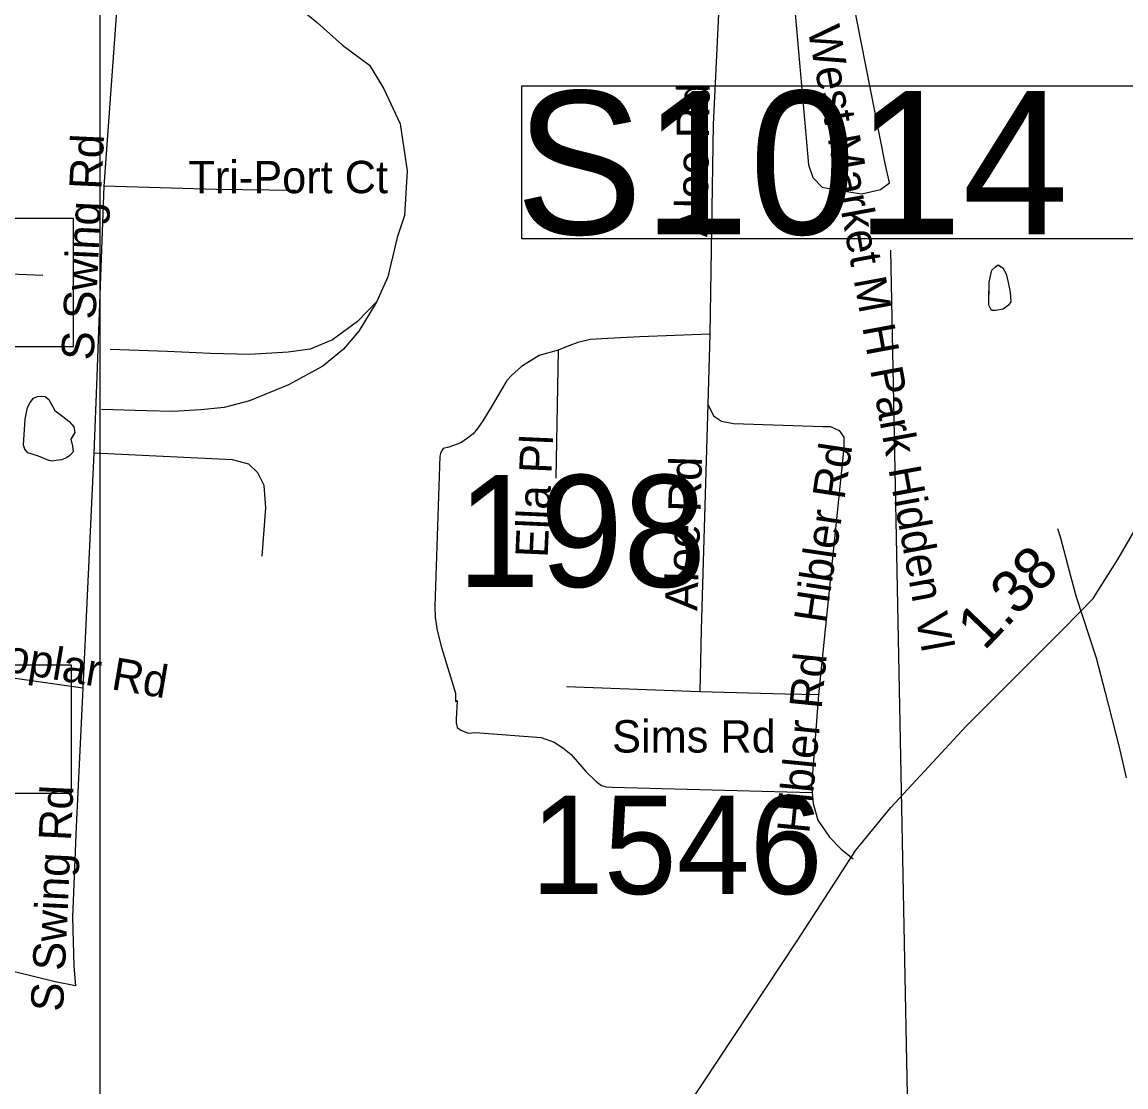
# Model space of a CAD drawing. Extents: x 1662474 to 1856135, y 779280 to 917889.
# Drawn here: x 1730808 to 1734047, y 844450 to 847574 of the extents above; entities that cross this region are included whole.
import ezdxf

# ---------------------------------------------------------------- set-up
doc = ezdxf.new("R2010")
doc.units = 0
for name, color, linetype in [('Cogo Default Point CELL', 7, 'Continuous'), ('Exist Hydrographic Misc Water Feature', 7, 'Continuous'), ('Exist Hydrographic Pond Under 1500 Sq Ft', 7, 'Continuous'), ('Exist Railroad Siding', 7, 'Continuous'), ('Exist Road Non-System Type 51', 7, 'Continuous'), ('Exist Road Non-System Type 51 Label', 7, 'Continuous'), ('Exist Road Primary Interstate Structure Ovrhead Sign CELL', 7, 'Continuous'), ('Exist Road Primary Interstate Structure Standard Bridge Number Label', 7, 'Continuous'), ('Exist Road Secondary Mileage Tenths English Label', 7, 'Continuous'), ('Exist Road Secondary Structure Standard Bridge Number Label', 7, 'Continuous'), ('Exist Road Secondary Type 51 Attributed', 7, 'Continuous'), ('Map Preparation Inset Cut Line', 7, 'Continuous')]:
    doc.layers.add(name, color=color, linetype=linetype)

msp = doc.modelspace()

# ---------------------------------------------------------------- linework, layer by layer
at = {"layer": 'Exist Hydrographic Misc Water Feature'}
for points in [[(1733650.8, 846732), (1733645.9, 846741.9), (1733645, 846746), (1733645, 846760), (1733645.4, 846786.2), (1733645.4, 846810), (1733649.7, 846829.6), (1733653.8, 846845.9), (1733664.1, 846855.6), (1733672.1, 846862), (1733680.1, 846856.1), (1733686, 846853.5), (1733695.9, 846835.3), (1733701.6, 846809.7), (1733707.2, 846781.7), (1733709.2, 846753.8), (1733702.9, 846743.2), (1733686.7, 846732), (1733664.7, 846727.6), (1733652.8, 846727.8), (1733650.8, 846732)], [(1733650.8, 846732), (1733645.9, 846741.9), (1733645, 846746), (1733645, 846760), (1733645.4, 846810), (1733649.7, 846829.6), (1733653.8, 846845.9), (1733664.1, 846855.6), (1733672.1, 846862), (1733686, 846853.5), (1733695.9, 846835.3), (1733701.6, 846809.7), (1733707.2, 846781.7), (1733709.2, 846753.8), (1733702.9, 846743.2), (1733686.7, 846732), (1733664.7, 846727.6), (1733652.8, 846727.8), (1733650.8, 846732)], [(1733846.8, 846088.7), (1733854.8, 846060.6), (1733885.6, 845945.9), (1733900.9, 845888.2), (1733959.4, 845708.9), (1733986.2, 845607.4), (1734026.8, 845450.7), (1734038.3, 845400.4), (1734048, 845356.7)]]:
    msp.add_lwpolyline(points, dxfattribs=at)
at = {"layer": 'Exist Hydrographic Pond Under 1500 Sq Ft'}
msp.add_lwpolyline([(1730855.7, 846300.9), (1730825, 846310.6), (1730815.9, 846321), (1730812.1, 846333.2), (1730816.9, 846409.1), (1730823.4, 846443), (1730831.7, 846458.1), (1730841.1, 846470.5), (1730852.8, 846476.1), (1730863.8, 846476.9), (1730875.3, 846475.4), (1730886.4, 846467.2), (1730904.2, 846434.9), (1730926.8, 846417.2), (1730946.2, 846402.6), (1730959.1, 846386.5), (1730962.3, 846370.3), (1730951, 846350.9), (1730955.9, 846329.9), (1730957.5, 846313.8), (1730947.6, 846302.2), (1730938.1, 846296), (1730923.5, 846290.2), (1730907.4, 846287.9), (1730895.7, 846285.7), (1730886.4, 846287.9), (1730855.7, 846300.9)], dxfattribs=at)
at = {"layer": 'Exist Railroad Siding'}
for points in [[(1731434.9, 847686.5), (1731599.3, 847633.5), (1731673.2, 847573), (1731748.5, 847506.2), (1731827.2, 847448), (1731869.8, 847377.9), (1731917.4, 847275.1), (1731937.5, 847137.3), (1731930, 847007.1), (1731908.5, 846942.3), (1731881.3, 846826.6), (1731848.5, 846754.8)], [(1729450.6, 846594.3), (1729497.5, 846665.8), (1729570.2, 846739.2), (1729648.9, 846790.4), (1729711.4, 846819.7), (1729803.7, 846846.7), (1729909.9, 846863.5), (1730016, 846864.4), (1730174.2, 846860.7), (1730402.3, 846848.3), (1730630.4, 846841.8), (1730868.5, 846831.4)], [(1731848.5, 846754.8), (1731795.5, 846667.4), (1731750.6, 846614.5), (1731690.3, 846564.5), (1731589.5, 846509.5), (1731474.9, 846462.7), (1731400.7, 846443.6), (1731332.5, 846436.3), (1731250.4, 846431.2), (1731172.4, 846434), (1731040.4, 846437.3)], [(1731848.5, 846754.8), (1731791.8, 846695.5), (1731718.9, 846641.8), (1731652.9, 846614.9), (1731588.7, 846605.6), (1731476.5, 846598.7), (1731360.3, 846601.5), (1731234.4, 846607.4), (1731066.2, 846613.3)]]:
    msp.add_lwpolyline(points, dxfattribs=at)
at = {"layer": 'Exist Road Non-System Type 51'}
for p, q in [((1731092.9, 847721.6), (1731047.6, 847092.5)), ((1732825.6, 846658.7), (1732820.6, 846453.4)), ((1732381, 846611.4), (1732374.4, 846235.9)), ((1731017.8, 846309.4), (1730985.5, 845619.6)), ((1732796.8, 845609.6), (1732405.1, 845624.2))]:
    msp.add_line(p, q, dxfattribs=at)
for points in [[(1733071.2, 847655.2), (1733116.1, 847155.2), (1733128.8, 847117.7), (1733156.2, 847090.1), (1733208.8, 847080.2), (1733272, 847070.2), (1733327.1, 847082.8), (1733353.1, 847102.4), (1733340.9, 847158.9), (1733256.9, 847585.4), (1733239.5, 847685.1), (1733071.2, 847655.2)], [(1732853.6, 847637.9), (1732835.6, 847273.9), (1732825.6, 846658.7)], [(1731047.6, 847092.5), (1731026.4, 846508.5), (1731017.8, 846309.4)], [(1731610.4, 847080.2), (1731377.9, 847082.5), (1731047.6, 847092.5)], [(1732825.6, 846658.7), (1732620.9, 846651), (1732526.6, 846646), (1732475.1, 846642.9), (1732439, 846634.5), (1732412.5, 846624.5), (1732381, 846611.4)], [(1732381, 846611.4), (1732324.9, 846596.4), (1732273.6, 846563.4), (1732243.6, 846536.9), (1732230.6, 846522.2), (1732187.5, 846449.2), (1732159.4, 846404.6), (1732144.5, 846381.5), (1732131.4, 846366.5), (1732114.9, 846353.4), (1732094.9, 846340), (1732060.2, 846326.9), (1732043.8, 846323.5), (1732038.8, 846315.4), (1732035.4, 846308.8), (1732033.8, 846300.4), (1732018.8, 845860.5), (1732020.4, 845827.4), (1732025.4, 845789.4), (1732038.8, 845739.8), (1732079.9, 845605.7), (1732079.9, 845581), (1732084.9, 845584.1), (1732081.8, 845529.5), (1732081.8, 845518), (1732084.9, 845504.9), (1732094.9, 845496.4), (1732116.4, 845488.4), (1732137.9, 845489.9), (1732331.4, 845475.2), (1732369.4, 845461.9), (1732394.4, 845445.2), (1732419, 845425.4), (1732462.1, 845375.8), (1732492, 845346.1), (1732508.5, 845334.5), (1732521.6, 845331.1), (1732539.8, 845329.5), (1733125.9, 845313.8)], [(1730985.5, 845619.6), (1730760, 845651.9), (1730265, 845736.9), (1730099.9, 845764.4), (1729880.5, 845792), (1729697, 845816.9), (1729359.2, 845894.1), (1729223, 845929.5), (1729148, 845961.9), (1728956.9, 846052.8), (1728951.4, 846055.4), (1728858.9, 846099.2), (1728692.9, 846178.2), (1728632.5, 846206.9), (1728265.6, 846381.8), (1727981.4, 846520.1), (1727942.8, 846530.9)], [(1732820.6, 846453.4), (1732800.4, 845791.8), (1732796.8, 845609.6)], [(1732820.6, 846453.4), (1732836.6, 846418.5), (1732860.5, 846403.5), (1732895.4, 846396.9), (1733158.1, 846387.5), (1733180.6, 846387.2), (1733205.6, 846376), (1733219.2, 846356), (1733219.2, 846325.6), (1733158.1, 845725.6), (1733145.2, 845600.9)], [(1731512.5, 846006.9), (1731523.2, 846149.2), (1731518.5, 846214.6), (1731499.9, 846252.1), (1731472.9, 846277.2), (1731425.4, 846289.6), (1731017.8, 846309.4)], [(1730985.5, 845619.6), (1730966.6, 845213), (1730955.9, 844948.2), (1730959.5, 844804.9), (1730964.1, 844746.4)], [(1733145.2, 845600.9), (1733047.1, 845602), (1732796.8, 845609.6)], [(1733145.2, 845600.9), (1733124, 845331.4), (1733125.9, 845313.8)], [(1733125.9, 845313.8), (1733129.2, 845281.8), (1733143.1, 845232.7), (1733176.8, 845183.1), (1733210.6, 845149.2), (1733246.9, 845119)], [(1730964.1, 844746.4), (1730904.6, 844758.9), (1730660.9, 844818)]]:
    msp.add_lwpolyline(points, dxfattribs=at)
at = {"layer": 'Exist Road Primary Interstate Structure Ovrhead Sign CELL'}
msp.add_line((1733451.3, 842168), (1733357, 846905.2), dxfattribs=at)
msp.add_lwpolyline([(1732274.5, 847386.8), (1734170.5, 847386.8), (1734170.5, 846937.8), (1732274.5, 846937.8)], close=True, dxfattribs=at)
at = {"layer": 'Exist Road Primary Interstate Structure Standard Bridge Number Label'}
for points in [[(1730959, 846997.7), (1730092.6, 846997.7), (1730092.6, 846622), (1730959, 846622)], [(1730953.1, 845687.9), (1730086.6, 845687.9), (1730086.6, 845312.3), (1730953.1, 845312.3)]]:
    msp.add_lwpolyline(points, close=True, dxfattribs=at)
at = {"layer": 'Exist Road Secondary Type 51 Attributed'}
msp.add_lwpolyline([(1731904.2, 843245.4), (1731980, 843356.1), (1732061.3, 843463.8), (1732109.5, 843512.7), (1732242.4, 843671.4), (1732391.5, 843846.3), (1732466, 843940.3), (1732566.5, 844089.3), (1732758.1, 844389.5), (1733082.1, 844878.8), (1733153, 844987.7), (1733254.9, 845144.5), (1733357.7, 845269.7), (1733578.3, 845508.6), (1733863.8, 845793.9), (1733951.5, 845883.4), (1734024.7, 845999.4), (1734123.3, 846170)], dxfattribs=at)
at = {"layer": 'Map Preparation Inset Cut Line'}
for points in [[(1731035.7, 826588.1), (1668486.3, 826588.1), (1668486.3, 870408.9), (1731035.7, 870408.9)], [(1731035.7, 826588.1), (1793585.1, 826588.1), (1793585.1, 870408.9), (1731035.7, 870408.9)]]:
    msp.add_lwpolyline(points, close=True, dxfattribs=at)

# ---------------------------------------------------------------- texts
at = {"layer": 'Cogo Default Point CELL'}
msp.add_text('1546', height=288, dxfattribs=at).set_placement((1732300.5, 845016.3))
at = {"layer": 'Exist Road Non-System Type 51 Label'}
for s, rotation, p in [('West Market M H Park Hidden Vl', 280.4097, (1733112.5, 847555)), ('Aloe Rd', 89.1161, (1732818.9, 846942.6)), ('S Swing Rd', 87.3391, (1731017.5, 846580.6)), ('Ella Pl', 87.4124, (1732349.9, 846001.5)), ('Hibler Rd', 81.4848, (1733166.3, 845807.6)), ('Aloe Rd', 88.1928, (1732789.3, 845846.2)), ('Burnt Poplar Rd', 350.3638, (1730335.5, 845741.5)), ('Hibler Rd', 84.3603, (1733117.6, 845191.6)), ('S Swing Rd', 87.3391, (1730927.7, 844670))]:
    msp.add_text(s, height=95, rotation=rotation, dxfattribs=at).set_placement(p)
for s, p in [('Tri-Port Ct', (1731295.8, 847072)), ('Sims Rd', (1732539.5, 845431.2))]:
    msp.add_text(s, height=95, dxfattribs=at).set_placement(p)
at = {"layer": 'Exist Road Primary Interstate Structure Ovrhead Sign CELL'}
msp.add_text('S1014', height=420, dxfattribs=at).set_placement((1732255.2, 846951.7))
at = {"layer": 'Exist Road Secondary Mileage Tenths English Label'}
msp.add_text('1.38', height=125, rotation=46.2367, dxfattribs=at).set_placement((1733631.5, 845727.8))
at = {"layer": 'Exist Road Secondary Structure Standard Bridge Number Label'}
msp.add_text('198', height=328.08, dxfattribs=at).set_placement((1732083.6, 845917.2))

doc.saveas('drawing.dxf')
